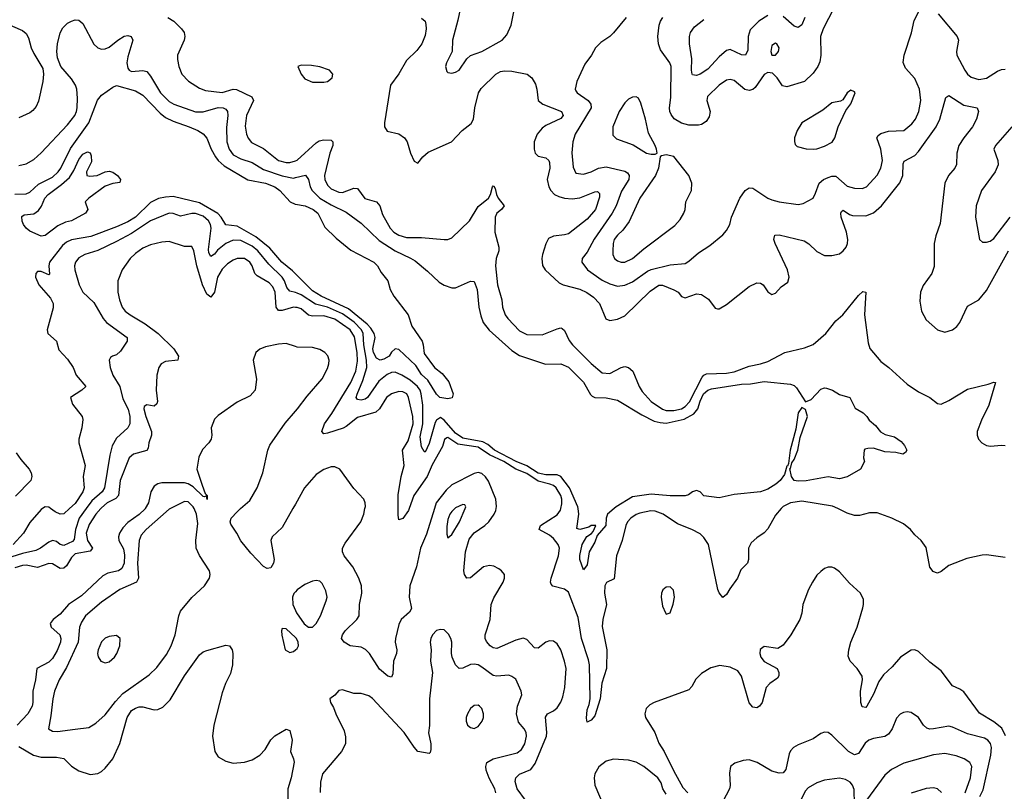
# Model space of a CAD drawing. Header units: inches. Extents: x 1649636 to 1815363, y 506543 to 641975.
# Tile 347 of 656: x 1698535 to 1703765, y 608498 to 612599. Entities that reach past the tile are written whole.
import ezdxf

# ---------------------------------------------------------------- set-up
doc = ezdxf.new("R2010")
doc.units = ezdxf.units.IN
doc.header["$MEASUREMENT"] = 0
for name, color, linetype in [('B6690', 7, 'Continuous'), ('B6691', 7, 'Continuous'), ('B7600', 7, 'Continuous'), ('B7601', 7, 'Continuous')]:
    doc.layers.add(name, color=color, linetype=linetype)

msp = doc.modelspace()

# ---------------------------------------------------------------- linework, layer by layer
at = {"layer": 'B6690', "color": 5}
for points, elevation in [([(1698888.2, 610000), (1698850.4, 609950), (1698831.7, 609890), (1698824.4, 609835.6), (1698815.1, 609824.9), (1698770, 609803.9), (1698750, 609809), (1698730, 609824.7), (1698710, 609829.9), (1698690, 609822.5), (1698645.6, 609790), (1698621.8, 609778.2), (1698550, 609761.6), (1698430, 609724.8)], 360), ([(1698656.4, 610000), (1698650, 609995.4), (1698590, 609926), (1698555.8, 609870), (1698501.2, 609810)], 340), ([(1698965.5, 610000), (1698939.1, 609970), (1698903.7, 609916.3), (1698887.8, 609870), (1698896.3, 609830), (1698922, 609790), (1698910, 609773.3), (1698830, 609759.7), (1698810, 609741), (1698783.3, 609696.7), (1698770, 609682.9), (1698750, 609681), (1698710, 609706.1), (1698690, 609708.3), (1698630, 609687.3), (1698570, 609699.9), (1698550, 609698.2), (1698510, 609685.3)], 380), ([(1699201.6, 610000), (1699201, 609999), (1699170.3, 609969.7), (1699110, 609926.7), (1699082.5, 609897.5), (1699065.8, 609870), (1699059.9, 609850), (1699061.3, 609830), (1699086.3, 609786.3), (1699092.2, 609752.2), (1699090.3, 609709.7), (1699078.2, 609681.8), (1699060.8, 609670), (1699003.5, 609656.5), (1698976.5, 609643.5), (1698864.1, 609535.9), (1698794.8, 609490), (1698750, 609439.3), (1698713.7, 609410), (1698697.6, 609390), (1698702.6, 609370), (1698748.7, 609328.7), (1698754.3, 609310), (1698752.6, 609290), (1698734.4, 609245.7), (1698710, 609203), (1698690, 609184.9), (1698625.7, 609150), (1698619.8, 609090), (1698604.3, 609030), (1698605.6, 608970), (1698601.2, 608950), (1698578, 608910), (1698521.4, 608850)], 420), ([(1699336.8, 610000), (1699330, 609996.5), (1699207, 609890), (1699180.4, 609859.6), (1699169.5, 609830), (1699161.8, 609710), (1699166.4, 609630), (1699155.2, 609610), (1699067.6, 609570), (1698970, 609503.7), (1698885.7, 609430), (1698862.9, 609397.1), (1698853.8, 609370), (1698845.1, 609290), (1698783.7, 609156.3), (1698745.6, 609090), (1698720.1, 609030), (1698710.7, 608990), (1698701.3, 608898.7), (1698688.5, 608830), (1698710, 608817.1), (1698736, 608816), (1698830, 608827.6), (1698902.8, 608837.2), (1698939.6, 608860.4), (1698990, 608903.6), (1699044.3, 608975.7), (1699083.1, 609016.9), (1699223, 609117), (1699263.7, 609156.3), (1699316, 609224), (1699340.6, 609270), (1699361.7, 609330), (1699380.8, 609430), (1699390, 609454.4), (1699450, 609528.5), (1699517, 609590), (1699543.6, 609630), (1699547.8, 609650), (1699543.5, 609670), (1699490, 609751.1), (1699473.5, 609790), (1699470.5, 609830), (1699480.9, 609920.9), (1699474, 609970), (1699461.6, 610000)], 440), ([(1698800.3, 610000), (1698770, 609972.9), (1698750, 609970.8), (1698723.1, 609983.1), (1698699.8, 610000)], 340), ([(1699986.3, 610000), (1699930, 609899.8), (1699875.6, 609850), (1699869.2, 609830), (1699886.4, 609730), (1699883.9, 609710), (1699870, 609685.7), (1699850, 609682.6), (1699830, 609692.2), (1699762.5, 609762.5), (1699709.4, 609829.4), (1699688.9, 609870), (1699657.1, 609917.1), (1699652.5, 609930), (1699658.9, 609950), (1699690, 609983.5), (1699708.7, 610000)], 420), ([(1700000, 609557.2), (1699991.8, 609548.2), (1699983.8, 609530), (1699985.6, 609490), (1700000, 609458.4)], 440), ([(1700000, 609314.8), (1699950, 609360.4), (1699930, 609363.7), (1699925.2, 609350), (1699927.7, 609327.7), (1699946, 609250), (1699970, 609236), (1699990, 609240.7), (1700000, 609248.9)], 440), ([(1698530, 608736.5), (1698609.2, 608689.2), (1698650, 608679.3), (1698730, 608679.5), (1698770, 608672.8), (1698810.8, 608630.8), (1698850, 608605.8), (1698910, 608587.9), (1698950, 608592.4), (1698970, 608602.4), (1698990, 608620.2), (1699030, 608670.3), (1699067.4, 608752.6), (1699105.4, 608890), (1699130, 608926.6), (1699150, 608939.8), (1699170, 608946.1), (1699190, 608947.1), (1699250, 608930.2), (1699270, 608932.2), (1699295.7, 608944.3), (1699335.3, 608984.7), (1699410, 609111.7), (1699490, 609222.6), (1699510, 609238.3), (1699530, 609246), (1699630, 609273.7), (1699650, 609270.4), (1699663.1, 609250), (1699667, 609230), (1699666.5, 609170), (1699655.9, 609124.1), (1699628.7, 609071.3), (1699610, 609020.9), (1699566.2, 608850), (1699560.2, 608790), (1699571.3, 608710), (1699590, 608680.9), (1699630, 608657.6), (1699670, 608647.9), (1699730, 608652.4), (1699770, 608665.5), (1699810.5, 608689.5), (1699839.4, 608720.6), (1699870, 608772), (1699890, 608792.7), (1699950, 608827.7), (1699970, 608821), (1699982.6, 608770), (1699973.7, 608710), (1699990.3, 608670), (1699992.5, 608652.5), (1699977.8, 608570), (1699959.5, 608510), (1699961.5, 608390)], 420)]:
    msp.add_lwpolyline(points, dxfattribs=dict(at, elevation=elevation))
at = {"layer": 'B6690', "color": 5, "elevation": 460}
msp.add_lwpolyline([(1699050, 609325.2), (1699010, 609321.3), (1698990, 609311.2), (1698970, 609291.3), (1698952.7, 609250), (1698949.1, 609230), (1698951.7, 609211.7), (1698965.5, 609190), (1698990, 609181.3), (1699010, 609185.3), (1699038.7, 609210), (1699051.6, 609230), (1699067, 609270), (1699069.3, 609309.3)], close=True, dxfattribs=at)
at = {"layer": 'B6691', "color": 5}
for points, elevation in [([(1698430, 612593.1), (1698550, 612541.3), (1698570, 612524.9), (1698582.7, 612502.7), (1698596.4, 612450), (1698610, 612418.8), (1698658.5, 612338.6), (1698662.6, 612310), (1698657.7, 612270), (1698635.1, 612164.9), (1698622, 612138), (1698604.5, 612115.5), (1698590, 612104.2), (1698530, 612076.3)], 360), ([(1698530, 611824.3), (1698570, 611833.2), (1698610, 611856.1), (1698650, 611890.3), (1698790, 612039.7), (1698827.6, 612090), (1698836.8, 612110), (1698841.3, 612130), (1698842.2, 612182.2), (1698838.6, 612230), (1698832.3, 612250), (1698810, 612284), (1698754, 612350), (1698735.8, 612395.8), (1698732.3, 612430), (1698735.4, 612470), (1698751, 612529), (1698764.6, 612555.4), (1698790, 612580.5), (1698809.7, 612590.3), (1698830, 612597.1), (1698850, 612595.5), (1698870, 612579.1), (1698930, 612468), (1698950, 612449.2), (1698970, 612442.3), (1698990, 612444.2), (1699010, 612453), (1699056.1, 612490), (1699090, 612510.7), (1699110, 612513.9), (1699127.3, 612510), (1699136.1, 612490), (1699110, 612401.2), (1699105.3, 612370), (1699110, 612340.3), (1699117.3, 612330), (1699130, 612323.2), (1699190, 612328.7), (1699210, 612324.2), (1699230, 612299), (1699282.9, 612210), (1699330, 612163.9), (1699354.9, 612150), (1699470, 612109.6), (1699510, 612108.1), (1699590, 612131.5), (1699615.5, 612130), (1699630, 612122.7), (1699638.5, 612110), (1699640.1, 612090), (1699634.3, 612025.7), (1699635.4, 611950), (1699647.4, 611910), (1699670, 611881), (1699710, 611859), (1699770, 611839.2), (1699830, 611803), (1699930, 611768.8), (1699990, 611757), (1700000, 611759.5)], 360), ([(1699322.3, 612610), (1699354.9, 612590), (1699395.6, 612550), (1699408.9, 612530), (1699412.6, 612510), (1699409.2, 612490), (1699374.3, 612410), (1699372.9, 612387.1), (1699380.7, 612350), (1699397.3, 612310), (1699431.5, 612271.5), (1699490, 612235.3), (1699523.1, 612223.1), (1699610, 612211.8), (1699670, 612229.7), (1699687.7, 612227.7), (1699768.2, 612188.2), (1699776.4, 612170), (1699740.4, 612090), (1699733.6, 612033.6), (1699739.5, 611990), (1699748.8, 611968.8), (1699766.8, 611946.8), (1699830, 611914.5), (1699910, 611850.6), (1699950, 611839.2), (1699970, 611839), (1700000, 611848.7)], 380), ([(1698510, 611672.1), (1698570, 611673), (1698590, 611681.3), (1698634.8, 611725.2), (1698710, 611762.1), (1698740.1, 611790), (1698754.2, 611810), (1698805.2, 611914.8), (1698902.3, 612050), (1698948.9, 612171.1), (1698970, 612198.4), (1699030, 612240.7), (1699050, 612248.5), (1699150, 612220.4), (1699190, 612198.4), (1699281.3, 612101.3), (1699310, 612078.2), (1699350, 612059.1), (1699435.8, 612030), (1699481.7, 612010), (1699510, 611992.2), (1699530, 611968.8), (1699552.5, 611910), (1699575.8, 611870), (1699590.1, 611850), (1699621.9, 611821.9), (1699747.1, 611747.1), (1699840.3, 611730), (1699891.3, 611710), (1699917.6, 611690), (1699971.5, 611631.5), (1699999.1, 611619.1), (1700000, 611619)], 340), ([(1700000, 611248), (1699984, 611264), (1699927.4, 611310), (1699864.4, 611384.4), (1699790, 611444.8), (1699690, 611501), (1699630, 611507.8), (1699605.6, 611550), (1699588.1, 611568.1), (1699490, 611626.1), (1699350, 611658.2), (1699310, 611656.3), (1699272.5, 611647.5), (1699230, 611626.5), (1699150, 611549.6), (1699110, 611524.1), (1699050, 611497.3), (1698912.8, 611447.2), (1698811.1, 611428.9), (1698783.3, 611416.7), (1698762.1, 611397.9), (1698693.5, 611310), (1698690.6, 611290), (1698694, 611246), (1698690, 611243), (1698650, 611260.9), (1698630, 611260.5), (1698620.3, 611250), (1698619.2, 611230), (1698636.8, 611190), (1698698.9, 611118.9), (1698712.9, 611090), (1698712.4, 611067.6), (1698680.5, 610950), (1698684.9, 610930), (1698730.3, 610890.3), (1698743.7, 610843.7), (1698790, 610794), (1698819, 610750), (1698834.9, 610710), (1698887, 610650), (1698864.9, 610630), (1698804.4, 610590), (1698815.3, 610555.3), (1698867.3, 610490), (1698870, 610474), (1698866, 610430), (1698850.2, 610370), (1698849.2, 610350), (1698883.8, 610230), (1698873.2, 610170), (1698878.7, 610110), (1698871.3, 610090), (1698830, 610026.5), (1698800.3, 610000)], 340), ([(1700000, 611148.5), (1699970, 611155.9), (1699955.1, 611175.1), (1699942.7, 611210), (1699930, 611230.4), (1699859.5, 611299.5), (1699801, 611370), (1699770, 611395.4), (1699710, 611424.3), (1699670, 611426.6), (1699630, 611409.4), (1699586.9, 611373.1), (1699570, 611353.1), (1699550, 611340.3), (1699539.6, 611359.6), (1699537.5, 611377.5), (1699552.3, 611490), (1699549.5, 611510), (1699538.9, 611530), (1699510, 611553.8), (1699470, 611569), (1699450, 611569.4), (1699390, 611554.8), (1699350, 611568.6), (1699330, 611570.5), (1699230, 611529.3), (1699130, 611463.1), (1699050, 611419.3), (1698950, 611372.2), (1698882, 611350), (1698850, 611333), (1698832.2, 611310), (1698826.7, 611290), (1698828.3, 611270), (1698851.1, 611190), (1698870.2, 611150), (1698930, 611095.9), (1698978.8, 611010), (1698995.6, 610990), (1699105.7, 610910), (1699105.7, 610890), (1699070, 610836.2), (1699050, 610816.9), (1699029, 610811), (1699017.4, 610802.6), (1699010.3, 610789.7), (1699016.1, 610750), (1699030.1, 610710), (1699067, 610650), (1699083.6, 610583.6), (1699111.1, 610528.9), (1699120.7, 610490), (1699119.6, 610450), (1699110.1, 610429.9), (1699050, 610375.3), (1699026.8, 610333.2), (1699014.9, 610285.1), (1698986.1, 610110), (1698972.7, 610090), (1698919.1, 610040.9), (1698888.2, 610000)], 360), ([(1700000, 611069.9), (1699990, 611070.3), (1699930, 611052.8), (1699910, 611052.6), (1699898.5, 611070), (1699892.2, 611150), (1699879.7, 611179.7), (1699859.9, 611199.9), (1699796.7, 611236.7), (1699785, 611250), (1699770.4, 611290), (1699757.6, 611310), (1699730, 611328.7), (1699690.1, 611329.9), (1699670, 611320.8), (1699639.2, 611300.8), (1699610, 611272.2), (1699586.5, 611230), (1699570, 611149.7), (1699550, 611123.1), (1699530, 611140.7), (1699505.5, 611190), (1699475.9, 611290), (1699460.3, 611370), (1699450, 611393.3), (1699410, 611393.1), (1699330, 611419.8), (1699290, 611417), (1699230, 611401.7), (1699190, 611383.7), (1699150, 611356.8), (1699122, 611330), (1699078.9, 611270), (1699056.9, 611210), (1699057.4, 611150), (1699065, 611110), (1699080.1, 611070), (1699095.8, 611050), (1699121.5, 611030), (1699202.3, 610982.3), (1699270.8, 610930.8), (1699353.5, 610850), (1699379.7, 610810), (1699374.9, 610790), (1699310, 610781.4), (1699286.3, 610770), (1699274.7, 610750), (1699263.6, 610710), (1699261.1, 610630), (1699267.2, 610570), (1699263.4, 610556.6), (1699250, 610543.9), (1699210, 610552), (1699196.7, 610543.3), (1699195.4, 610530), (1699205.9, 610490), (1699236.1, 610410), (1699236.2, 610390), (1699221.8, 610350), (1699217.8, 610322.2), (1699210.1, 610309.9), (1699139.1, 610290), (1699117.6, 610270), (1699069.3, 610150), (1699060.6, 610070), (1699046.5, 610053.5), (1699000.1, 610030), (1698970, 610005.1), (1698965.5, 610000)], 380), ([(1700000, 610861.4), (1699950, 610878), (1699910, 610874.9), (1699840.6, 610859.4), (1699811.8, 610848.2), (1699790.2, 610829.8), (1699775.5, 610790), (1699792.6, 610687.4), (1699786, 610630), (1699760, 610600), (1699690, 610565.6), (1699590, 610495.8), (1699570, 610475.6), (1699552.6, 610430), (1699555.2, 610390), (1699551.6, 610370), (1699540.2, 610350), (1699506.3, 610313.7), (1699486.3, 610273.7), (1699477, 610210), (1699503.9, 610123.9), (1699521.1, 610081.1), (1699530.5, 610070), (1699531.3, 610048.7), (1699527.5, 610067.5), (1699517.2, 610062.8), (1699510, 610064.7), (1699456, 610115.9), (1699430, 610132.5), (1699410, 610137.6), (1699290, 610136.5), (1699270, 610132.7), (1699250, 610118.9), (1699231.5, 610090), (1699218.7, 610030), (1699201.6, 610000)], 420), ([(1699708.7, 610000), (1699757.2, 610042.8), (1699797.3, 610110), (1699827.3, 610190), (1699853.1, 610310), (1699863.5, 610336.5), (1699945.4, 610454.6), (1700000, 610517.7)], 420), ([(1698517.3, 610297.3), (1698541.1, 610261.1), (1698585.5, 610210), (1698596.4, 610190), (1698599.5, 610170), (1698594.9, 610150), (1698513.3, 610066.7)], 320), ([(1699461.6, 610000), (1699457.4, 610010), (1699430, 610035.4), (1699410, 610037.7), (1699336.8, 610000)], 440), ([(1698699.8, 610000), (1698690, 610007.1), (1698670, 610009.7), (1698656.4, 610000)], 340), ([(1700000, 610024.3), (1699986.3, 610000)], 420)]:
    msp.add_lwpolyline(points, dxfattribs=dict(at, elevation=elevation))
at = {"layer": 'B6691', "color": 5, "elevation": 320}
msp.add_lwpolyline([(1698907.3, 611767.3), (1698946, 611770), (1698989.6, 611790.4), (1699010, 611793), (1699030, 611788.4), (1699055.5, 611770), (1699070.6, 611750), (1699066.4, 611733.6), (1699030, 611728.6), (1698990, 611714.7), (1698903, 611650), (1698884, 611630), (1698898, 611590), (1698884.7, 611570), (1698810.8, 611530), (1698778, 611522), (1698737.2, 611502.8), (1698670, 611452.1), (1698650, 611448.2), (1698590, 611475.4), (1698570.4, 611490), (1698554.9, 611510), (1698548.2, 611528.2), (1698547.2, 611552.8), (1698559, 611561), (1698610, 611566.8), (1698635.5, 611584.5), (1698651.7, 611608.3), (1698669.7, 611650.3), (1698686, 611670), (1698757.7, 611722.4), (1698799.3, 611760.7), (1698822.9, 611797.1), (1698850, 611856), (1698870, 611884.4), (1698895.9, 611895.9), (1698910, 611891), (1698915.2, 611875.2), (1698916.5, 611843.5), (1698890.8, 611790), (1698891.3, 611771.3)], close=True, dxfattribs=at)
at = {"layer": 'B7600', "color": 5}
for points, elevation in [([(1700738.8, 610000), (1700695.5, 609864.5), (1700664.4, 609790), (1700643.1, 609690), (1700607.5, 609590), (1700603.5, 609530), (1700615.8, 609470), (1700605.8, 609450), (1700562.3, 609410), (1700550, 609384.2), (1700531.4, 609310), (1700530.1, 609290), (1700538.6, 609250), (1700536.6, 609230), (1700521.6, 609190), (1700517.7, 609122.3), (1700510, 609104.7), (1700490, 609109.8), (1700446.8, 609146.8), (1700394.2, 609230), (1700372.1, 609252.1), (1700350, 609263.5), (1700290, 609270.9), (1700258, 609290), (1700245.4, 609310), (1700250.9, 609330), (1700264.8, 609350), (1700326.6, 609410), (1700337.7, 609430), (1700339.9, 609490), (1700352.4, 609550), (1700350.4, 609590), (1700336.2, 609630), (1700304.2, 609690), (1700258.8, 609750), (1700249.2, 609770), (1700249.9, 609790), (1700263.6, 609816.4), (1700348, 609930), (1700364.2, 609970), (1700369.5, 610000)], 420), ([(1700603.5, 610000), (1700599.9, 609990), (1700570, 609948.1), (1700550, 609940.5), (1700546, 609966), (1700545.9, 610000)], 380), ([(1700846.1, 610000), (1700830, 609985.7), (1700820.9, 609970), (1700810, 609942.7), (1700804.6, 609904.6), (1700804.2, 609864.2), (1700810, 609844.9), (1700830, 609862.4), (1700871.4, 609930), (1700901, 610000)], 440), ([(1701222, 608450), (1701177.7, 608510), (1701166.3, 608550), (1701170.5, 608569.5), (1701190.9, 608589.1), (1701250, 608613), (1701274.2, 608645.8), (1701333.7, 608790), (1701335.8, 608810), (1701327.5, 608892.5), (1701338.5, 608910), (1701370, 608925.1), (1701390, 608942), (1701408.9, 608971.1), (1701420.6, 608999.4), (1701431.4, 609050), (1701438.3, 609150), (1701430, 609189.7), (1701409.4, 609249.4), (1701390, 609281.5), (1701370, 609296.4), (1701350, 609297.8), (1701330, 609290.7), (1701290, 609258.8), (1701270, 609260.8), (1701230, 609304.4), (1701210, 609311.2), (1701170, 609301.1), (1701070, 609256), (1701050, 609259.8), (1701033.7, 609270), (1701014.1, 609294.1), (1701008, 609310), (1701007.4, 609330), (1701034, 609410), (1701040.3, 609490), (1701054.4, 609525.6), (1701103.1, 609610), (1701110.9, 609630), (1701109.7, 609650), (1701095.1, 609670), (1701080.2, 609680.2), (1701053.8, 609693.8), (1701030, 609698.4), (1700998.3, 609690), (1700930, 609632.4), (1700909.9, 609629.9), (1700898.1, 609650), (1700895.3, 609670), (1700903.1, 609770), (1700922.5, 609837.5), (1700950, 609871.9), (1701006.8, 609910), (1701027, 609930), (1701055.7, 609970), (1701064.2, 609990), (1701066.1, 610000)], 420), ([(1702580.5, 610000), (1702550, 609965.1), (1702510, 609892.6), (1702490, 609871.1), (1702450, 609845.1), (1702421.5, 609818.5), (1702406, 609790), (1702406.3, 609730), (1702401.3, 609710), (1702365, 609675), (1702347.6, 609630), (1702306.6, 609573.4), (1702290, 609542.9), (1702270, 609527.6), (1702250, 609551.8), (1702244.5, 609570), (1702194.4, 609810), (1702170, 609847.3), (1702150, 609865.6), (1702106, 609890), (1702030, 609919.6), (1701952.9, 609970), (1701910, 609986.5), (1701888.6, 609988.6), (1701830, 609975.2), (1701810, 609968.4), (1701781.1, 609950), (1701763.5, 609930), (1701754.6, 609910), (1701734.8, 609830), (1701705, 609750), (1701692.5, 609627.5), (1701652.6, 609607.4), (1701643.9, 609590), (1701641.5, 609550), (1701651.5, 609490), (1701632.1, 609410), (1701630, 609374), (1701654.9, 609250), (1701652.5, 609150), (1701627.9, 609072.1), (1701618.5, 608990), (1701590, 608899.5), (1701570, 608875.1), (1701550, 608866), (1701546.3, 608886.3), (1701549.9, 608929.9), (1701560.9, 608959.1), (1701564.8, 608990), (1701562.1, 609170), (1701557.2, 609197.2), (1701520.2, 609310), (1701502.3, 609422.3), (1701450, 609555.4), (1701430, 609572.5), (1701367.6, 609587.6), (1701358.2, 609598.2), (1701354.8, 609610), (1701358.3, 609630), (1701397.9, 609750), (1701403, 609790), (1701395.6, 609810), (1701370, 609840.7), (1701350, 609858.8), (1701294.2, 609890), (1701301.6, 609910), (1701390, 609967.4), (1701407.6, 609992.4), (1701409.4, 610000)], 380), ([(1701692.7, 610000), (1701657.7, 609970), (1701650.2, 609950), (1701648.4, 609910), (1701602.3, 609857.7), (1701590, 609821.3), (1701560.7, 609770), (1701550, 609702), (1701530, 609675.3), (1701509.9, 609729.9), (1701510, 609751.3), (1701523.4, 609810), (1701548, 609852), (1701572.9, 609867.1), (1701581.8, 609878.2), (1701595.1, 609910), (1701570.9, 609910.9), (1701558, 609902), (1701510, 609888.7), (1701494.5, 609894.5), (1701504.8, 609970), (1701501.3, 610000)], 360), ([(1703770, 609740.7), (1703670, 609754.2), (1703647, 609753), (1703565.5, 609734.5), (1703470, 609697.4), (1703430, 609665.6), (1703410, 609657.6), (1703400.5, 609660.5), (1703386.7, 609666.7), (1703370, 609689.2), (1703350, 609792.7), (1703323.5, 609830), (1703290, 609860.3), (1703267.1, 609890), (1703230, 609918.5), (1703167.3, 609950), (1703090, 609976.9), (1703050, 609977.4), (1702996.5, 609963.5), (1702970, 609962.9), (1702930, 609975.9), (1702880.3, 610000)], 380), ([(1703772.4, 608792.4), (1703752.5, 608832.5), (1703710, 608867.6), (1703633.1, 608913.2), (1703550, 609026.6), (1703530, 609041.1), (1703490, 609058.7), (1703430, 609137.4), (1703370, 609184), (1703310, 609241.5), (1703290, 609249.8), (1703270, 609247.7), (1703213.1, 609210), (1703170, 609158.4), (1703122.9, 609117.1), (1703098.6, 609081.4), (1703070, 609014.5), (1703034.9, 608950), (1703030, 608943.6), (1703010, 608946.6), (1703004, 608970), (1703000.7, 609030), (1703012.3, 609090), (1703009.6, 609109.6), (1702983.6, 609150), (1702946, 609190), (1702935.4, 609215.4), (1702938.7, 609250), (1702949.7, 609289.7), (1702984.6, 609370), (1703013.1, 609473.1), (1703017.7, 609490), (1703017, 609517), (1703000.8, 609550), (1702943.5, 609603.5), (1702890, 609664.4), (1702864.2, 609684.2), (1702850, 609689.8), (1702830, 609688.5), (1702810, 609681.1), (1702790, 609666), (1702770, 609645.7), (1702745.8, 609610), (1702725.4, 609570), (1702695.3, 609490), (1702690, 609445.2), (1702679.7, 609410), (1702630.8, 609329.3), (1702590, 609275.1), (1702562.9, 609257.1), (1702490, 609267.1), (1702468.4, 609251.6), (1702466.9, 609230), (1702472.4, 609210), (1702490, 609187.1), (1702559.1, 609150), (1702568.4, 609130), (1702568.3, 609111.7), (1702561.3, 609098.7), (1702520.3, 609070), (1702501.3, 609050), (1702479.3, 608970), (1702465.7, 608950), (1702450, 608941.5), (1702430, 608945), (1702410, 608967.1), (1702369, 609109), (1702350, 609138.8), (1702310, 609158.3), (1702254.2, 609165.8), (1702206.2, 609153.8), (1702156.3, 609123.7), (1702126.3, 609093.7), (1702105.9, 609054.1), (1702090, 609036.9), (1701905.5, 608970), (1701882.2, 608957.8), (1701862.4, 608937.6), (1701855.6, 608910), (1701859, 608890), (1701908.4, 608810), (1701930, 608753.7), (1701958.3, 608710), (1702008, 608608), (1702058.1, 608518.1), (1702083.7, 608490)], 420), ([(1700000, 609458.4), (1700005.7, 609445.7), (1700046.9, 609386.9), (1700070, 609369.2), (1700090, 609370.3), (1700110, 609390.3), (1700132.8, 609430), (1700164, 609510), (1700168.2, 609530), (1700162.3, 609562.3), (1700142.7, 609602.7), (1700130, 609614.5), (1700110, 609617.6), (1700090, 609614.3), (1700050, 609597.6), (1700010, 609568.2), (1700000, 609557.2)], 440), ([(1701064.3, 608490), (1701059.9, 608510), (1701028.3, 608568.3), (1701013.7, 608610), (1701010.7, 608630), (1701016.6, 608650), (1701049.9, 608670.1), (1701178.1, 608701.9), (1701200.3, 608719.7), (1701218, 608750), (1701227.1, 608790), (1701225.8, 608810), (1701215.7, 608830), (1701185.5, 608865.5), (1701174, 608910), (1701178.7, 608950), (1701202, 609010), (1701199.8, 609030), (1701170, 609093), (1701150, 609108.3), (1701134.1, 609114.1), (1701070, 609109), (1701050, 609112.9), (1700990, 609157.8), (1700970, 609169.8), (1700950, 609173.7), (1700930, 609171.2), (1700890, 609152.5), (1700869.8, 609149.8), (1700849.8, 609169.8), (1700832.9, 609210), (1700828.3, 609230), (1700830.8, 609290.8), (1700825.6, 609310), (1700812.4, 609332.4), (1700790, 609355.1), (1700770, 609357), (1700750, 609351.8), (1700728.2, 609330), (1700718.4, 609310), (1700715.8, 609290), (1700720.4, 609250), (1700718.3, 609190), (1700727.4, 609130), (1700712, 608990), (1700712.4, 608847.6), (1700707.6, 608807.6), (1700719.5, 608750), (1700719.9, 608720.1), (1700715.5, 608704.5), (1700710, 608699), (1700650, 608709.5), (1700630, 608732.3), (1700578.3, 608810), (1700410, 608991.1), (1700390, 609005.1), (1700350, 609017.4), (1700310, 609018), (1700250, 609037), (1700230, 609034), (1700210, 609008), (1700182, 608990), (1700186, 608970), (1700202.8, 608942.8), (1700214, 608910), (1700259.6, 608819.6), (1700266.4, 608786.4), (1700266, 608750), (1700244.6, 608710), (1700144.4, 608590), (1700133.3, 608546.7), (1700131.3, 608491.3)], 440), ([(1700000, 609248.9), (1700010, 609257.1), (1700016.8, 609270), (1700014.4, 609290), (1700005.3, 609310), (1700000, 609314.8)], 440), ([(1703635.4, 608470), (1703653.7, 608506.3), (1703694.1, 608690), (1703697.1, 608730), (1703691.9, 608751.9), (1703678, 608770), (1703660.5, 608780.5), (1703570, 608802.3), (1703490, 608839.4), (1703470, 608844.4), (1703388.9, 608828.9), (1703370, 608828), (1703353.2, 608833.2), (1703335.6, 608850), (1703309.1, 608889.1), (1703270, 608915.8), (1703250, 608919.7), (1703230, 608916.9), (1703212.3, 608907.7), (1703193, 608887), (1703170.1, 608829.9), (1703150, 608801.5), (1703130, 608789.8), (1703070, 608778.9), (1703045.3, 608770), (1703025.9, 608754.1), (1702990, 608699.1), (1702970, 608690.7), (1702938.5, 608710), (1702850, 608796.9), (1702830, 608809.6), (1702810, 608811.2), (1702790, 608805.6), (1702750, 608776.9), (1702670, 608744.4), (1702645.3, 608730), (1702630, 608713.3), (1702622.7, 608697.3), (1702605.7, 608614.3), (1702590, 608595.1), (1702570, 608593.5), (1702530, 608605), (1702453.3, 608650), (1702410, 608664.7), (1702378, 608662), (1702333.2, 608646.8), (1702310.7, 608629.3), (1702305.8, 608594.2), (1702308.9, 608528.9), (1702304.9, 608510), (1702270, 608442.9)], 440), ([(1703557.9, 608490), (1703586.6, 608570), (1703592.5, 608630), (1703583.1, 608650), (1703553, 608670), (1703510, 608687.1), (1703450, 608699.2), (1703390, 608691.8), (1703231.9, 608648.1), (1703167, 608613), (1703130, 608584.2), (1703033.1, 608450)], 460), ([(1701970, 608482.2), (1701952.3, 608510), (1701943, 608543), (1701924.5, 608570), (1701851.3, 608630), (1701810, 608653.2), (1701770, 608662.6), (1701690, 608667.7), (1701650, 608657), (1701611.5, 608628.5), (1701590.1, 608590), (1701586.6, 608570), (1701590.1, 608530), (1701675, 608330)], 420), ([(1702969.3, 608429.3), (1702967.2, 608507.2), (1702958.8, 608530), (1702946.7, 608546.7), (1702921.3, 608561.3), (1702890, 608567.7), (1702810, 608556.1), (1702770, 608543.5), (1702723.8, 608516.2), (1702710, 608499.7), (1702672.9, 608427.1)], 460), ([(1703431.3, 608491.3), (1703410, 608511.1), (1703390, 608516), (1703350, 608513.1), (1703270, 608487.6)], 480)]:
    msp.add_lwpolyline(points, dxfattribs=dict(at, elevation=elevation))
for points, elevation in [([(1701990, 609584.7), (1701970, 609583), (1701951.4, 609568.6), (1701943.6, 609550), (1701942.2, 609530), (1701950, 609481), (1701965.8, 609445.9), (1701970, 609438.8), (1701990, 609446.8), (1702007.3, 609492.7), (1702013.5, 609530), (1702007.4, 609567.4)], 420), ([(1700970, 608954.7), (1700950, 608953.3), (1700930, 608937), (1700913.7, 608910), (1700906.9, 608890), (1700906.4, 608870), (1700913.4, 608850), (1700930, 608836.5), (1700950, 608831.8), (1700970, 608841.3), (1700992.6, 608870), (1700999.1, 608890), (1700998.5, 608910), (1700990, 608937), (1700977, 608950)], 460)]:
    msp.add_lwpolyline(points, close=True, dxfattribs=dict(at, elevation=elevation))
at = {"layer": 'B7601', "color": 5}
for points, elevation in [([(1700891.5, 612730), (1700863.4, 612596.6), (1700834, 612490), (1700831.7, 612430), (1700802.4, 612370), (1700797.3, 612350), (1700803.5, 612323.5), (1700810, 612318), (1700830, 612314), (1700850, 612319.3), (1700870, 612330.5), (1700909.8, 612390.2), (1700930, 612408.7), (1700990, 612430.3), (1701098.9, 612490), (1701122.6, 612517.4), (1701146.3, 612570), (1701162.6, 612650)], 440), ([(1701757.1, 612610), (1701690, 612529.6), (1701670.4, 612510), (1701622.3, 612477.7), (1701594.3, 612450), (1701572.9, 612410), (1701538, 612362), (1701495.5, 612270), (1701485.8, 612230), (1701490, 612220.5), (1701496, 612210), (1701554.5, 612170), (1701569.4, 612150), (1701570.1, 612130), (1701486, 611990), (1701473.7, 611950), (1701468.6, 611891.4), (1701475.6, 611815.6), (1701490, 611783.7), (1701530, 611777.2), (1701570, 611789.4), (1701609.9, 611810.1), (1701650, 611817.1), (1701750, 611794.2), (1701764.1, 611784.1), (1701773.3, 611770), (1701770.7, 611750), (1701732, 611688), (1701703.1, 611610), (1701682.7, 611570), (1701587.3, 611432.7), (1701550, 611362.3), (1701523.7, 611330), (1701521.7, 611310), (1701552.2, 611270), (1701630, 611214.4), (1701670, 611195.1), (1701710, 611182.4), (1701750, 611187), (1701790, 611205.7), (1701870, 611262.9), (1701890, 611271.2), (1701990, 611296.6), (1702070, 611302.4), (1702090, 611314.6), (1702140.7, 611359.3), (1702201.6, 611398.4), (1702270, 611454.9), (1702290, 611478), (1702306.9, 611510), (1702316.9, 611550), (1702360.4, 611650), (1702389, 611691), (1702410, 611704.2), (1702430, 611703.7), (1702510, 611650.2), (1702530, 611641.6), (1702570, 611631.1), (1702670, 611615.9), (1702697.6, 611622.4), (1702749.2, 611650.8), (1702763.2, 611676.8), (1702781.5, 611730), (1702805.8, 611750), (1702830, 611760.1), (1702850, 611767.2), (1702870, 611766.4), (1702930, 611714.2), (1702970, 611702.7), (1703010, 611701.2), (1703034, 611710), (1703090, 611773.1), (1703110, 611810.4), (1703118.1, 611850), (1703109.1, 611910), (1703089, 611970), (1703096.1, 611983.9), (1703110, 611994.5), (1703150, 612005.5), (1703231.6, 612010), (1703274.4, 612045.6), (1703293.3, 612070), (1703312.2, 612110), (1703322.4, 612170), (1703315.3, 612230), (1703290, 612285.4), (1703240.5, 612340.5), (1703228.5, 612371.5), (1703233.7, 612410), (1703271.8, 612528.2), (1703286.1, 612593.9), (1703324.7, 612670)], 440), ([(1702860.7, 612659.3), (1702803.5, 612550), (1702789.5, 612510), (1702790.1, 612410.1), (1702785.2, 612374.8), (1702774.8, 612350), (1702750, 612315), (1702703.7, 612270), (1702610, 612241.7), (1702587.9, 612247.9), (1702559.1, 612290), (1702534.1, 612314.1), (1702510, 612318.9), (1702490, 612307.6), (1702442.5, 612237.5), (1702430, 612227.8), (1702410, 612222.2), (1702386.7, 612226.8), (1702330, 612275), (1702310, 612281), (1702290, 612277), (1702250.2, 612250), (1702189.1, 612190), (1702184.7, 612170), (1702202.4, 612110), (1702197.7, 612082.3), (1702182.6, 612057.4), (1702157.6, 612042.4), (1702141.3, 612038.7), (1702090, 612037.4), (1702050, 612049), (1702012.2, 612072.2), (1701995, 612095), (1701988.5, 612110), (1701987.3, 612130), (1701994.2, 612185.8), (1701995, 612350), (1701989, 612370), (1701939.2, 612439.3), (1701928.9, 612470), (1701925.3, 612510), (1701932.3, 612570), (1701938.3, 612590), (1701951.2, 612610)], 440), ([(1700670, 612606.4), (1700690, 612590.6), (1700693.2, 612573.2), (1700695, 612550), (1700690, 612514), (1700671.9, 612470), (1700645.1, 612434.9), (1700590, 612381.1), (1700550, 612311.3), (1700504.7, 612250), (1700472.4, 612050), (1700473.1, 612030), (1700486.6, 612006.6), (1700550, 611992.2), (1700580.2, 611970), (1700594, 611950), (1700610.4, 611890), (1700630, 611846.8), (1700650, 611836), (1700677, 611870), (1700704.8, 611895.2), (1700829.7, 611950.3), (1700886.3, 612010), (1700933.1, 612046.9), (1700946.2, 612070), (1700952.3, 612130), (1700972, 612210), (1700986.8, 612233.2), (1701064, 612310), (1701090, 612323.7), (1701110, 612327), (1701150, 612324.3), (1701230.3, 612310), (1701255.2, 612290), (1701275.7, 612255.7), (1701283, 612230), (1701289.5, 612169.5), (1701314.9, 612150), (1701413.4, 612110), (1701422.5, 612090), (1701410, 612072.9), (1701330, 612035.5), (1701310, 612021.9), (1701283.3, 611990), (1701268.8, 611950), (1701268.6, 611910), (1701273.6, 611890), (1701290, 611873.6), (1701330, 611864.8), (1701345.9, 611850), (1701350, 611839.5), (1701351.5, 611810), (1701337.6, 611750), (1701345.6, 611710), (1701357, 611690), (1701376.9, 611670), (1701398.4, 611658.4), (1701430, 611650.1), (1701470, 611647.2), (1701510, 611651.1), (1701590, 611683), (1701605.1, 611685.1), (1701615, 611675), (1701615.2, 611655.2), (1701594.6, 611590), (1701550, 611538.8), (1701450, 611461.2), (1701430, 611454.6), (1701371.6, 611448.4), (1701344.3, 611435.7), (1701330, 611407.3), (1701312.9, 611350), (1701309.4, 611329.4), (1701312.4, 611292.4), (1701325.8, 611270), (1701400.2, 611200.2), (1701421.6, 611190), (1701510, 611165.9), (1701548.2, 611148.2), (1701584, 611124), (1701615.9, 611090), (1701649.5, 611009.5), (1701670, 611000.7), (1701710, 611006.8), (1701750, 611025.2), (1701884.1, 611155.9), (1701930, 611187.2), (1701950, 611188.3), (1702010, 611163.6), (1702032.7, 611150), (1702050, 611127), (1702070, 611120.9), (1702130, 611141.8), (1702157.7, 611137.7), (1702193.7, 611113.7), (1702230, 611064.9), (1702242.8, 611062.8), (1702250, 611062.4), (1702290, 611084.6), (1702410, 611181.5), (1702450, 611199.6), (1702470, 611198.9), (1702483.8, 611190), (1702510, 611153), (1702530, 611137.6), (1702550, 611145.3), (1702580.9, 611179.1), (1702615.8, 611204.2), (1702623.2, 611230), (1702613.5, 611270), (1702547.7, 611410), (1702541.7, 611430), (1702547.3, 611452.7), (1702570, 611455.6), (1702702.7, 611422.7), (1702726.8, 611406.8), (1702770, 611366), (1702810, 611345.5), (1702850, 611344.6), (1702890, 611354.7), (1702910, 611370.2), (1702924.8, 611390), (1702933, 611410), (1702934.9, 611430), (1702926.6, 611470), (1702898.5, 611550), (1702897.4, 611570), (1702901.4, 611578.6), (1702910, 611586.4), (1702943.3, 611563.3), (1702958.7, 611558.7), (1703030, 611555.4), (1703070, 611571.3), (1703112.9, 611610), (1703210, 611732.3), (1703225.9, 611770), (1703227.6, 611832.4), (1703232.7, 611847.3), (1703290, 611877.3), (1703310, 611898.4), (1703403.4, 612030), (1703422.6, 612070), (1703455.3, 612184.7), (1703470, 612196.5), (1703550, 612143.8), (1703620.5, 612130), (1703629.1, 612110), (1703618.4, 612070), (1703596.6, 612030), (1703549.7, 611970.3), (1703524.4, 611930), (1703513.9, 611890), (1703511.4, 611828.6), (1703501.8, 611810), (1703468.8, 611771.2), (1703450.1, 611730), (1703424.4, 611515.6), (1703401.5, 611450), (1703393.6, 611410), (1703393.3, 611286.7), (1703380.9, 611250), (1703334.1, 611185.9), (1703319.6, 611150), (1703316.5, 611103.5), (1703325.8, 611050), (1703350, 611003.6), (1703410.4, 610950), (1703450, 610938.7), (1703490.9, 610950), (1703512.7, 610967.3), (1703529, 610990), (1703570, 611076.3), (1703630, 611110.4), (1703670, 611159.6), (1703787.7, 611370)], 420), ([(1702510, 612621.7), (1702460.9, 612590), (1702415.7, 612544.3), (1702404.6, 612510), (1702403.1, 612436.9), (1702390, 612410.9), (1702370, 612411.3), (1702310, 612440.2), (1702290, 612435.6), (1702250, 612401.9), (1702190, 612335.5), (1702150, 612308.7), (1702130, 612301.8), (1702110, 612305.4), (1702107.5, 612310), (1702103.4, 612330), (1702106, 612390), (1702092.9, 612470), (1702092.9, 612510), (1702098.6, 612530), (1702119.4, 612560.6), (1702170, 612599.8)], 420), ([(1702706.3, 612610), (1702690, 612570.9), (1702670, 612556.5), (1702650, 612564.2), (1702590, 612615.4)], 420), ([(1703413.4, 612630), (1703515.8, 612510), (1703521.5, 612490), (1703512, 612430), (1703514, 612410), (1703555.2, 612330), (1703570, 612309), (1703590, 612292.6), (1703630, 612280.7), (1703670, 612287.6), (1703730, 612326), (1703750, 612333.6), (1703770, 612336.1)], 440), ([(1703804.6, 612030), (1703718, 611930), (1703710.5, 611910), (1703730.4, 611850), (1703733, 611827), (1703717, 611790), (1703644, 611690), (1703615.6, 611610), (1703613, 611550), (1703633, 611430), (1703650, 611416.4), (1703670, 611415.6), (1703690, 611422), (1703710, 611435.2), (1703796.2, 611550)], 440), ([(1700000, 611848.7), (1700010, 611851.9), (1700110, 611944.7), (1700126, 611954), (1700150, 611960.6), (1700190, 611958), (1700198.4, 611950), (1700198, 611930), (1700182.9, 611890), (1700155, 611770), (1700156.8, 611750), (1700170, 611719.7), (1700190, 611700.1), (1700230, 611682.8), (1700250, 611681), (1700310, 611702.9), (1700330, 611701.6), (1700368.1, 611648.1), (1700430, 611630.1), (1700440.2, 611620.2), (1700448.9, 611608.9), (1700462.8, 611562.8), (1700503.3, 611490), (1700523, 611470), (1700550, 611453.3), (1700590, 611441.6), (1700670, 611440.4), (1700789.7, 611430.3), (1700810, 611430.3), (1700830, 611438.7), (1700923.8, 611530), (1700970, 611606.4), (1701025.7, 611650), (1701036.2, 611670), (1701046.6, 611710), (1701050, 611714.9), (1701053.3, 611713.3), (1701061.6, 611701.6), (1701067.7, 611670), (1701076.9, 611650), (1701108.9, 611610), (1701094.9, 611590), (1701070, 611570.9), (1701061.5, 611550), (1701058.8, 611470), (1701080.1, 611390), (1701079.8, 611370), (1701066.7, 611330), (1701062.3, 611290), (1701073.4, 611190), (1701095.8, 611110), (1701099.5, 611070), (1701114.4, 611030), (1701128.2, 611010), (1701190, 610944.6), (1701230, 610925.5), (1701310, 610923.9), (1701390, 610955.3), (1701410, 610960.7), (1701417.3, 610957.3), (1701430, 610947), (1701454.4, 610894.4), (1701471.6, 610870), (1701570, 610770.9), (1701630, 610722.2), (1701670, 610718.4), (1701730, 610750.1), (1701750, 610755.7), (1701770, 610751), (1701792.5, 610730), (1701825.3, 610650), (1701842.5, 610622.5), (1701890, 610569.5), (1701950, 610528.3), (1701970, 610522), (1702010, 610521.7), (1702050, 610530.9), (1702070, 610542.2), (1702092.8, 610567.2), (1702161.2, 610698.8), (1702170, 610709.5), (1702184.2, 610715.8), (1702290, 610719.5), (1702330, 610727.1), (1702410, 610757.7), (1702470, 610768.8), (1702510, 610782.2), (1702598.9, 610830), (1702704.5, 610855.5), (1702750, 610871.7), (1702816.5, 610930), (1702870, 610997.7), (1702908, 611030), (1702990, 611133.1), (1703014.2, 611154.2), (1703030.1, 611150.1), (1703022, 611030), (1703041.7, 610881.6), (1703051.8, 610851.8), (1703110, 610781.8), (1703151.5, 610750), (1703250, 610660.7), (1703310, 610621.7), (1703370, 610590.4), (1703410, 610558), (1703430, 610554.9), (1703470, 610574.3), (1703570, 610635.6), (1703679.2, 610660.7), (1703710, 610672.4), (1703718.8, 610670), (1703683.2, 610550), (1703644.9, 610470), (1703622, 610410), (1703620.4, 610390), (1703628.4, 610370), (1703646.7, 610350), (1703670, 610335.5), (1703692.7, 610332.7), (1703750, 610338.1), (1703770, 610335)], 380), ([(1700000, 611759.5), (1700052.8, 611772.8), (1700069.5, 611750), (1700077.7, 611710), (1700089.6, 611690), (1700130, 611650.9), (1700190, 611614), (1700270, 611576.1), (1700350, 611517.1), (1700445.4, 611425.4), (1700530, 611370.1), (1700612, 611332), (1700636.2, 611316.2), (1700702.4, 611262.4), (1700763.8, 611203.8), (1700790, 611187.3), (1700830, 611173.2), (1700850, 611173.4), (1700930, 611208.4), (1700950, 611207.7), (1700964.7, 611164.7), (1700974, 611070), (1700984.5, 611024.5), (1700997.8, 610990), (1701028.2, 610948.2), (1701150, 610840.1), (1701190, 610814.1), (1701328.6, 610768.6), (1701410, 610770.1), (1701450, 610752), (1701530, 610671.6), (1701566.7, 610606.7), (1701577, 610597), (1701590, 610590.1), (1701650, 610589.2), (1701710, 610575.8), (1701839.3, 610499.3), (1701905.4, 610465.4), (1701937.2, 610457.2), (1701970, 610455), (1702064.1, 610475.9), (1702116.2, 610503.8), (1702138.1, 610530), (1702150, 610571.8), (1702167.8, 610610), (1702190, 610630.5), (1702210, 610637.5), (1702370, 610660.7), (1702417, 610663), (1702490, 610676.5), (1702630, 610662), (1702650, 610654), (1702661.7, 610641.7), (1702710, 610566.8), (1702739.3, 610580.7), (1702790, 610634.4), (1702810, 610642), (1702820.7, 610640.7), (1702852, 610630), (1702890, 610606.8), (1702944.7, 610590), (1702973.7, 610533.7), (1703016, 610510), (1703036, 610490), (1703046.8, 610470), (1703082, 610442), (1703107.5, 610407.5), (1703133.4, 610393.4), (1703182.3, 610382.3), (1703216.9, 610356.9), (1703235.1, 610335.1), (1703247.7, 610310), (1703241.1, 610298.9), (1703226, 610290), (1703190, 610298.7), (1703130, 610302), (1703070, 610321.3), (1703039.8, 610320.2), (1703024.5, 610315.5), (1703021, 610310), (1703018, 610270), (1703022, 610250), (1703001, 610210), (1702930.7, 610169.3), (1702890, 610159.3), (1702829.5, 610169.5), (1702712.3, 610147.7), (1702670, 610146), (1702649.8, 610149.8), (1702635.1, 610170), (1702626, 610214), (1702630, 610214), (1702637.2, 610242.8), (1702650, 610262), (1702669.2, 610310), (1702681, 610379), (1702720.4, 610490), (1702710, 610527), (1702690, 610537.6), (1702670.3, 610510), (1702657.7, 610422.3), (1702628.5, 610310), (1702619.8, 610240.2), (1702614, 610226), (1702610, 610226), (1702598.4, 610181.6), (1702574.9, 610150), (1702552, 610130), (1702510, 610102.7), (1702470, 610088.5), (1702330, 610075.1), (1702250, 610056.9), (1702170, 610067.6), (1702150, 610089.3), (1702130, 610097), (1702110, 610089.3), (1702087.2, 610072.8), (1702070, 610068), (1701990, 610067.3), (1701890, 610077.2), (1701790, 610062.4), (1701704.4, 610010), (1701692.7, 610000)], 360), ([(1700000, 611619), (1700051.1, 611608.9), (1700094.7, 611590), (1700119.7, 611570), (1700155.4, 611495.4), (1700217.1, 611437.1), (1700293.7, 611373.7), (1700416.4, 611310), (1700436.4, 611290), (1700455.4, 611255.4), (1700490.4, 611210), (1700504.1, 611164.1), (1700522, 611130), (1700598, 611030), (1700618.8, 610970), (1700672.7, 610890), (1700679.3, 610870), (1700684.5, 610824.5), (1700738.8, 610750), (1700778.7, 610718.7), (1700814.5, 610674.5), (1700837, 610610), (1700831.8, 610588.2), (1700810, 610583.5), (1700767.6, 610590), (1700750, 610607.6), (1700702.6, 610682.6), (1700670, 610713.7), (1700639.9, 610759.9), (1700550, 610845.1), (1700530, 610849.6), (1700510, 610832.3), (1700498.3, 610810), (1700470, 610794.5), (1700450, 610789.9), (1700430, 610800.2), (1700414.8, 610830), (1700411, 610850), (1700422.9, 610910), (1700418.8, 610930), (1700399.8, 610959.8), (1700380.3, 610980.3), (1700281.3, 611061.3), (1700136.5, 611130), (1700090, 611158.4), (1700000, 611248)], 340), ([(1701501.3, 610000), (1701500.1, 610010), (1701455.4, 610110), (1701410.2, 610170.2), (1701390, 610180.5), (1701330, 610179.5), (1701290, 610189.2), (1701230, 610226.9), (1701171.8, 610250), (1701058.2, 610310), (1701021.6, 610341.6), (1700995.8, 610355.8), (1700890, 610374.6), (1700850, 610401.3), (1700790, 610470.4), (1700770, 610484.3), (1700750, 610470.5), (1700742.4, 610457.6), (1700710, 610345.4), (1700690, 610300.7), (1700683.3, 610303.3), (1700670, 610329.2), (1700662, 610382), (1700677.1, 610450), (1700676.4, 610550), (1700668.5, 610610), (1700661.9, 610630), (1700648.5, 610650), (1700610, 610682.9), (1700565.6, 610710), (1700530, 610724.5), (1700510, 610723.6), (1700487.3, 610712.7), (1700442.6, 610677.4), (1700382, 610590), (1700370, 610581.2), (1700350, 610576.8), (1700330, 610579.2), (1700323.2, 610590), (1700327.9, 610607.9), (1700358.9, 610681.1), (1700379.3, 610750), (1700378.1, 610790), (1700362.6, 610870), (1700359.6, 610930), (1700350.7, 610950), (1700311.3, 610991.3), (1700250, 611035.8), (1700170, 611070.4), (1700106, 611086), (1700030, 611135.8), (1700010, 611146.1), (1700000, 611148.5)], 360), ([(1700545.9, 610000), (1700545.8, 610074.2), (1700561.5, 610170), (1700577.7, 610230), (1700568.4, 610310), (1700598.8, 610361.2), (1700626.2, 610450), (1700623.7, 610490), (1700601.1, 610590), (1700591.8, 610610), (1700570, 610621.7), (1700550, 610622.2), (1700510, 610609.8), (1700483.5, 610590), (1700446.6, 610530), (1700427.9, 610512.1), (1700330, 610484.3), (1700270, 610435.7), (1700252.7, 610427.3), (1700170, 610400.4), (1700150, 610398.4), (1700140.6, 610410), (1700154.4, 610450), (1700193.8, 610506.2), (1700294.7, 610670), (1700320.1, 610730), (1700330, 610784), (1700328.1, 610830), (1700313.9, 610913.9), (1700290, 610949.9), (1700210, 611006.6), (1700150, 611024.3), (1700090, 611023.4), (1700070, 611029.1), (1700030, 611062.3), (1700010, 611069.5), (1700000, 611069.9)], 380), ([(1700000, 610517.7), (1700010.3, 610529.7), (1700061.6, 610598.4), (1700142.4, 610690), (1700170, 610744.6), (1700177.6, 610770), (1700179.1, 610790), (1700172, 610812), (1700156.8, 610830), (1700130, 610846.5), (1700090, 610856.1), (1700010, 610858.1), (1700000, 610861.4)], 420), ([(1701409.4, 610000), (1701415.3, 610024.7), (1701414.3, 610050), (1701408.9, 610070), (1701384.4, 610110), (1701370, 610122.2), (1701351, 610130), (1701290, 610146.1), (1701230, 610186.4), (1701170, 610209.7), (1701107.8, 610250), (1701030, 610285.9), (1700970, 610326), (1700863, 610343), (1700810, 610377.3), (1700803.9, 610376.1), (1700792.2, 610367.8), (1700780.9, 610330), (1700726.7, 610233.3), (1700700.3, 610170), (1700628.8, 610070), (1700603.5, 610000)], 380), ([(1700369.5, 610000), (1700371.5, 610011.5), (1700370.8, 610030), (1700363.5, 610050), (1700310, 610107.4), (1700235.6, 610210), (1700210, 610221.4), (1700190, 610221.5), (1700150, 610208.7), (1700110, 610181.7), (1700048.1, 610110), (1700000, 610024.3)], 420), ([(1701066.1, 610000), (1701068.3, 610011.7), (1701064.5, 610050), (1701025.3, 610145.3), (1701010, 610169.8), (1700990, 610186.6), (1700970, 610192.1), (1700950, 610187.3), (1700830, 610126.5), (1700801.5, 610098.5), (1700748.4, 610030), (1700738.8, 610000)], 420), ([(1702880.3, 610000), (1702853.2, 610013.2), (1702690, 610039), (1702629.6, 610030.4), (1702590, 610010.8), (1702580.5, 610000)], 380), ([(1700901, 610000), (1700905.2, 610010), (1700899.5, 610019.5), (1700890, 610022.7), (1700850, 610003.5), (1700846.1, 610000)], 440)]:
    msp.add_lwpolyline(points, dxfattribs=dict(at, elevation=elevation))
for points, elevation in [([(1702550, 612473.3), (1702530, 612460.9), (1702524.6, 612430), (1702530, 612411), (1702550, 612410.7), (1702566.6, 612430), (1702569.4, 612450), (1702557.2, 612470)], 440), ([(1700030, 612357.2), (1700012, 612350), (1700030.6, 612310), (1700050, 612284.4), (1700090, 612267.2), (1700150, 612267.2), (1700170, 612270.5), (1700196, 612290), (1700198, 612310), (1700181.2, 612330), (1700130, 612347.3), (1700084.7, 612355.3)], 420), ([(1701810, 612189.4), (1701790, 612187), (1701770, 612177), (1701750, 612157.6), (1701719.1, 612110), (1701686.5, 612030), (1701685.2, 611985.2), (1701704.9, 611964.9), (1701794.3, 611934.3), (1701864, 611890), (1701890, 611883.1), (1701910, 611884), (1701922, 611890), (1701918, 611910), (1701911.5, 611930), (1701875.2, 611995.2), (1701859.8, 612070), (1701835.5, 612155.5), (1701822, 612182)], 460), ([(1702950, 612224), (1702931.3, 612210), (1702907.5, 612172.5), (1702894.4, 612165.6), (1702850, 612157), (1702802.3, 612117.7), (1702690.7, 612050), (1702664.9, 612010), (1702650.7, 611970), (1702650.7, 611950.7), (1702654.8, 611934.8), (1702665.2, 611925.2), (1702712.8, 611912.8), (1702750, 611910.4), (1702770, 611912.7), (1702810, 611927), (1702851.6, 611948.4), (1702865.6, 611970), (1702882.9, 612030), (1702924.1, 612115.9), (1702950, 612152), (1702972.7, 612210), (1702970, 612215.3)], 460), ([(1701970, 611879.6), (1701944, 611876), (1701938, 611870), (1701927.9, 611810), (1701912.3, 611770), (1701828.8, 611650), (1701773.6, 611526.4), (1701739.5, 611480.5), (1701710, 611454.3), (1701692.6, 611430), (1701687.1, 611410), (1701685.1, 611370), (1701686.1, 611350), (1701694.9, 611330), (1701710, 611317.8), (1701730.2, 611310.2), (1701750, 611310.2), (1701790, 611329.4), (1701850, 611381.4), (1702015.2, 611504.8), (1702043.9, 611536.1), (1702063.1, 611570), (1702070.7, 611590), (1702073.6, 611630), (1702103.5, 611690), (1702105.6, 611730), (1702089.8, 611770), (1702010, 611871)], 460)]:
    msp.add_lwpolyline(points, close=True, dxfattribs=dict(at, elevation=elevation))

doc.saveas('drawing.dxf')
